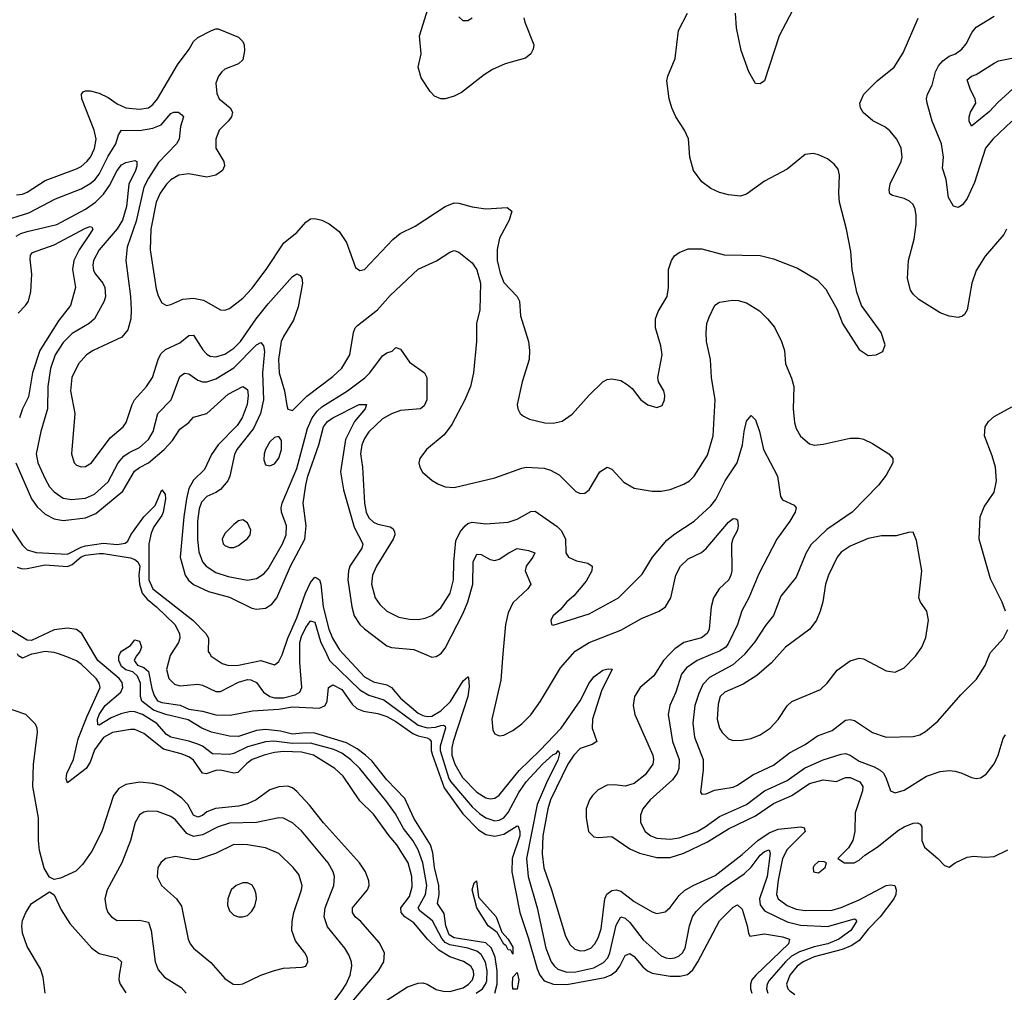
# Model space of a CAD drawing. Header units: inches. Extents: x 1173000 to 1307049, y 522583 to 678455.
# Tile 470 of 617: x 1221577 to 1225956, y 628494 to 632822. Entities that reach past the tile are written whole.
import ezdxf

# ---------------------------------------------------------------- set-up
doc = ezdxf.new("R2010")
doc.units = ezdxf.units.IN
doc.header["$MEASUREMENT"] = 0
doc.layers.add('B2622', color=7, linetype='Continuous')
doc.layers.add('B2623', color=7, linetype='Continuous')

msp = doc.modelspace()

# ---------------------------------------------------------------- linework, layer by layer
at = {"layer": 'B2622', "color": 5}
for points, elevation in [([(1221639.8, 630000), (1221630, 629998.1), (1221590, 629980.5), (1221571.7, 629991.7), (1221567.3, 630000)], 880), ([(1223150, 628421.1), (1223301.9, 628518.1), (1223350, 628534.3), (1223370, 628536), (1223390, 628530.4), (1223430, 628507.5), (1223459.8, 628499.8), (1223490, 628498.4), (1223550, 628514), (1223573.7, 628530), (1223590.3, 628550), (1223596.6, 628570), (1223595.4, 628590), (1223583.6, 628610), (1223551, 628631), (1223490, 628651.5), (1223441.2, 628681.2), (1223391.3, 628730), (1223330, 628803.4), (1223290, 628830), (1223273.8, 628850), (1223271.8, 628870), (1223310, 628920.8), (1223323.2, 628963.2), (1223320.6, 629010), (1223304.2, 629070), (1223254.3, 629150), (1223219.7, 629190), (1223150, 629287), (1223090, 629346), (1223016, 629456), (1222978.1, 629490), (1222884.3, 629550), (1222830, 629562.8), (1222750, 629565), (1222710, 629561.3), (1222663.8, 629550), (1222610.5, 629529.5), (1222587.2, 629512.8), (1222547.1, 629472.9), (1222530, 629468.6), (1222470, 629482.3), (1222450, 629480.7), (1222406.8, 629466.8), (1222389.9, 629470), (1222350, 629526.9), (1222330, 629541.3), (1222295.5, 629555.5), (1222216.2, 629576.2), (1222130, 629646.5), (1222090, 629664.3), (1222070, 629664.3), (1221990, 629649.5), (1221950, 629627.5), (1221910, 629572.4), (1221890, 629517.9), (1221873.2, 629490), (1221790, 629425.8), (1221783.8, 629443.8), (1221787.2, 629467.2), (1221816.4, 629530), (1221837.5, 629622.5), (1221876.6, 629723.4), (1221935.2, 629850), (1221931.2, 629870), (1221917.7, 629890), (1221850, 629953.9), (1221830, 629968.5), (1221787, 629987), (1221749.3, 630000)], 880), ([(1223607, 628490), (1223634.9, 628510), (1223649, 628530), (1223654, 628546), (1223656.8, 628590), (1223648.6, 628628.6), (1223630, 628662.3), (1223610, 628676.8), (1223570.8, 628690), (1223490, 628705.7), (1223470, 628716.1), (1223453.8, 628733.8), (1223413, 628813), (1223357.2, 628857.2), (1223349.5, 628870), (1223382.5, 628930), (1223387.6, 628970), (1223369.7, 629069.7), (1223348.9, 629128.9), (1223325.2, 629170), (1223283.4, 629223.4), (1223248.5, 629288.5), (1223210, 629341.1), (1223089.4, 629490), (1223050, 629528.1), (1223010, 629558.1), (1222974.3, 629574.3), (1222870, 629603.4), (1222790, 629601.2), (1222707.9, 629612.1), (1222670, 629608.3), (1222590, 629586.5), (1222530, 629556.9), (1222510, 629552.2), (1222434.6, 629554.6), (1222390, 629589.1), (1222370, 629598.5), (1222330, 629612.3), (1222249, 629629), (1222230, 629641.9), (1222187.5, 629690), (1222123.9, 629730), (1222090, 629742.9), (1222070, 629743.5), (1222027, 629733), (1221984.5, 629715.5), (1221930, 629683.4), (1221924.8, 629684.8), (1221923.8, 629710), (1221931.1, 629730), (1221957.9, 629770), (1222027.5, 629830), (1222036.5, 629850), (1222033.3, 629873.3), (1222019, 629890), (1221924.3, 629970), (1221906.5, 630000)], 860), ([(1223690.8, 628490), (1223700.9, 628530), (1223700.2, 628590), (1223691.4, 628650), (1223675.1, 628690), (1223650, 628713.9), (1223510, 628736.8), (1223486.4, 628750), (1223471.6, 628790), (1223464.7, 628844.7), (1223434.7, 628890), (1223442.8, 628930), (1223440.7, 628970), (1223422.4, 629050), (1223414.6, 629114.6), (1223404.3, 629150), (1223329.5, 629269.5), (1223290, 629356.5), (1223210, 629440.2), (1223143.6, 629523.6), (1223115.7, 629550), (1223078.2, 629578.2), (1223030, 629604.7), (1222890, 629646.7), (1222850, 629649.2), (1222790, 629642.6), (1222736.7, 629656.7), (1222670, 629664), (1222630, 629659), (1222550, 629632.4), (1222510, 629633.6), (1222430, 629651), (1222387.6, 629670), (1222326.4, 629706.4), (1222227.1, 629730), (1222172.8, 629750), (1222120.8, 629790), (1222113.8, 629810), (1222114.8, 629870), (1222101.3, 629901.3), (1222080.7, 629920.7), (1222050, 629928.8), (1222030, 629944.1), (1222018.7, 629970), (1222017.6, 629990), (1222023, 630000)], 840), ([(1222103.5, 630000), (1222095.3, 629990), (1222086.5, 629970), (1222100.5, 629950), (1222130, 629939.7), (1222150, 629921.1), (1222165.3, 629845.3), (1222175.5, 629815.5), (1222190, 629791.5), (1222210, 629784), (1222291.5, 629771.5), (1222330, 629754.3), (1222390, 629745.5), (1222450, 629728.9), (1222512.8, 629727.2), (1222612.7, 629747.3), (1222730, 629754.4), (1222790, 629763.7), (1222910, 629757.9), (1222936.2, 629770), (1222944.7, 629790), (1222949.9, 629850.1), (1222970, 629862.8), (1223010, 629841.7), (1223056.4, 629776.4), (1223076.7, 629756.7), (1223105.5, 629745.5), (1223170, 629735.1), (1223210, 629722.1), (1223250, 629699.9), (1223325.9, 629645.9), (1223350, 629635.1), (1223390, 629626.6), (1223399.9, 629619.9), (1223407.2, 629610), (1223407, 629570), (1223412.6, 629550), (1223464.7, 629404.7), (1223548.6, 629288.6), (1223617.2, 629217.2), (1223650, 629196.7), (1223690, 629188.3), (1223730, 629198), (1223790, 629235.5), (1223793.7, 629233.7), (1223801.3, 629210), (1223800.9, 629190), (1223766.7, 629090), (1223766, 629030), (1223800.9, 628850), (1223838.5, 628738.5), (1223878, 628598), (1223890.1, 628570.1), (1223910, 628545.3), (1223950.9, 628530.9), (1224010, 628528.5), (1224179.2, 628560.8), (1224207.8, 628572.2), (1224230.5, 628589.5), (1224246, 628610), (1224270, 628658.2), (1224290, 628666.8), (1224310, 628653), (1224347.9, 628607.9), (1224369.8, 628589.8), (1224390, 628580.1), (1224470, 628565.4), (1224514.3, 628565.7), (1224546.7, 628573.3), (1224570, 628593.6), (1224593.6, 628630), (1224690, 628812.9), (1224750, 628873), (1224770, 628883.6), (1224790, 628863.8), (1224812.7, 628790), (1224817.7, 628757.7), (1224824.8, 628744.8), (1224890, 628755), (1224970, 628740.5), (1225000.7, 628730), (1224996.6, 628710), (1224850.5, 628570), (1224833.8, 628550), (1224827, 628530), (1224827, 628510), (1224833.5, 628490)], 840), ([(1222251.6, 630000), (1222247.1, 629992.9), (1222230.1, 629930), (1222239.9, 629890), (1222265.3, 629865.3), (1222290, 629858.5), (1222370, 629865.2), (1222390, 629861.3), (1222450, 629832.5), (1222470, 629833.2), (1222550, 629873.8), (1222590, 629885.8), (1222605.2, 629885.2), (1222630, 629872.5), (1222661.1, 629830), (1222690, 629809.8), (1222710, 629804.6), (1222750, 629804.6), (1222802.4, 629817.6), (1222822.3, 629830), (1222831.6, 629850), (1222822.3, 629962.3), (1222822.5, 630000)], 860), ([(1222422.5, 630000), (1222428.9, 629990), (1222477.4, 629957.4), (1222507.6, 629947.6), (1222550.1, 629950.1), (1222650, 629971.1), (1222710, 629951.4), (1222721.5, 629958.5), (1222730, 629965.7), (1222744.9, 629995.1), (1222746.5, 630000)], 880), ([(1222940.9, 630000), (1222955.1, 629970), (1223090, 629839.5), (1223130, 629815.8), (1223196.3, 629796.3), (1223350, 629682.4), (1223390, 629670.9), (1223426.4, 629673.6), (1223450, 629682.1), (1223462.6, 629682.6), (1223470, 629678), (1223471.1, 629670), (1223447.4, 629590), (1223447, 629570), (1223486, 629446), (1223494.6, 629430), (1223590, 629319.9), (1223621.3, 629290), (1223650, 629270.1), (1223690, 629257.2), (1223710, 629259.5), (1223730, 629270.1), (1223750, 629295), (1223796.8, 629383.2), (1223829.2, 629430), (1223902.1, 629510), (1223950, 629552.5), (1223962.8, 629557.2), (1223971.3, 629570), (1223977.4, 629557.4), (1223970, 629526.5), (1223923.7, 629436.3), (1223878.7, 629330), (1223831, 629090), (1223837.7, 629010), (1223877.8, 628870), (1223917, 628690), (1223940.8, 628630), (1223954.8, 628610), (1223970, 628597.7), (1224010, 628584.1), (1224050, 628585.1), (1224130, 628603.4), (1224173.3, 628626.7), (1224192, 628648), (1224202, 628670), (1224230, 628792.4), (1224250, 628830.2), (1224270, 628823.5), (1224290, 628804.4), (1224350, 628728.3), (1224430, 628657), (1224450, 628647.8), (1224470, 628645), (1224490, 628647.2), (1224510, 628656.6), (1224524.6, 628670), (1224535.9, 628690), (1224555.5, 628790), (1224569.3, 628830), (1224585.6, 628854.4), (1224621.7, 628890), (1224710, 628960.1), (1224799, 629021), (1224830, 629051.8), (1224870, 629104.5), (1224890, 629121.2), (1224910, 629128.4), (1224914, 629114), (1224901.9, 629010), (1224867.2, 628910), (1224870, 628883.2), (1224890, 628856.9), (1224990, 628808.3), (1225050, 628792.6), (1225170, 628786.4), (1225290, 628821.2), (1225297.2, 628817.2), (1225298.6, 628810), (1225272.7, 628770), (1225219.6, 628730), (1225170.3, 628710.3), (1225110, 628696.6), (1225045.6, 628674.4), (1225010, 628654.9), (1224982.6, 628630), (1224910, 628547.5), (1224901.4, 628530), (1224899, 628510), (1224904.7, 628490)], 860), ([(1223016, 630000), (1223110, 629898.2), (1223150, 629876.3), (1223210, 629862.5), (1223230, 629850.9), (1223270, 629803.2), (1223350, 629736.2), (1223370, 629725.4), (1223390, 629721.4), (1223410, 629723.5), (1223450, 629746.1), (1223492.4, 629787.6), (1223550, 629880.2), (1223570, 629897.2), (1223573.6, 629893.6), (1223575.4, 629855.4), (1223570.5, 629810), (1223504.3, 629610), (1223498.4, 629581.6), (1223499.3, 629550), (1223512.6, 629510), (1223546.8, 629450), (1223610, 629384.2), (1223650, 629359.1), (1223670, 629354.6), (1223690, 629358), (1223710, 629371.5), (1223798.4, 629481.6), (1223890.3, 629570), (1223984.6, 629670), (1224069, 629791), (1224110, 629869.5), (1224130, 629897.7), (1224170, 629927.7), (1224194.1, 629934.1), (1224212, 629932), (1224164.7, 629835.3), (1224124.6, 629710), (1224122.7, 629670), (1224143.2, 629610), (1224122.7, 629597.3), (1224070, 629578.6), (1224041.3, 629550), (1224015.1, 629510), (1223937.8, 629350), (1223925.6, 629310), (1223904.3, 629190), (1223900.3, 629110), (1223907.9, 629047.9), (1223942.6, 628950), (1224004, 628744), (1224024.8, 628704.8), (1224046.3, 628686.3), (1224070, 628679.4), (1224090, 628680.1), (1224116.5, 628690), (1224134.5, 628710), (1224150, 628736.5), (1224163.3, 628776.7), (1224178.9, 628910), (1224188.8, 628931.2), (1224210, 628947.3), (1224230, 628949.7), (1224250, 628944.2), (1224310, 628897.9), (1224390, 628852.4), (1224410, 628845.6), (1224447.4, 628852.6), (1224470, 628871.8), (1224510, 628924.6), (1224533.2, 628946.8), (1224571.7, 628970), (1224670, 629014.6), (1224790, 629107.9), (1224859.5, 629170), (1224910, 629203.4), (1224950, 629220.7), (1225050.5, 629230.5), (1225066.3, 629226.3), (1225069.5, 629210), (1224989.7, 629130.3), (1224969.2, 629090), (1224950, 628993), (1224943.1, 628930), (1224949.5, 628909.5), (1224990, 628880.9), (1225030, 628864.3), (1225070, 628857.7), (1225190, 628860.3), (1225230, 628871.3), (1225310, 628906.1), (1225430, 628969.3), (1225450, 628973.2), (1225469.5, 628969.5), (1225475.5, 628950), (1225473, 628930), (1225464, 628910), (1225403.4, 628830), (1225350, 628774.7), (1225310, 628724.7), (1225277.1, 628702.9), (1225235.3, 628684.7), (1225110, 628652.7), (1225060.8, 628630), (1225035, 628610), (1225002.4, 628570), (1224987.3, 628530), (1224993.5, 628510), (1225001.6, 628501.6), (1225024, 628484)], 880), ([(1223376.2, 630000), (1223410, 629986), (1223430, 629988.1), (1223448.8, 630000)], 920), ([(1223726.3, 630000), (1223716.6, 629883.4), (1223677, 629710), (1223681.1, 629661.1), (1223690, 629644.6), (1223710, 629634.7), (1223730, 629638.4), (1223770, 629659.8), (1223810, 629689.5), (1223850, 629728.7), (1223893.2, 629790), (1223982.7, 629937.3), (1224037.2, 630000)], 920), ([(1224468.8, 630000), (1224439.9, 629970), (1224397.1, 629902.9), (1224337, 629850), (1224312, 629810), (1224305.8, 629770), (1224313, 629730), (1224392.2, 629550), (1224396.4, 629530), (1224392.3, 629510), (1224358, 629462), (1224310, 629423), (1224270, 629411.1), (1224222, 629418), (1224190, 629415.9), (1224150, 629395.3), (1224124.7, 629370), (1224111.3, 629350), (1224096.9, 629310), (1224095.8, 629270), (1224106.7, 629210), (1224130, 629186.3), (1224150, 629182.7), (1224210, 629188), (1224290, 629132.6), (1224333.2, 629113.2), (1224410, 629093.6), (1224470, 629094.4), (1224530, 629113), (1224636.5, 629163.5), (1224730, 629221.6), (1224850, 629278.9), (1224930, 629334.3), (1225010.5, 629370), (1225090, 629422.9), (1225150, 629439.1), (1225210, 629431.6), (1225250, 629449.5), (1225270, 629450.6), (1225313.1, 629430), (1225326.6, 629410), (1225325.5, 629390), (1225292.6, 629292.6), (1225290.8, 629209.2), (1225282.9, 629170), (1225263.5, 629136.5), (1225214.8, 629090), (1225244.7, 629070), (1225288.7, 629070), (1225310, 629081.5), (1225335.2, 629104.8), (1225390, 629140.2), (1225484.9, 629215.1), (1225510, 629230.8), (1225550, 629247), (1225570, 629249), (1225582, 629242), (1225589, 629230), (1225588.7, 629170), (1225600.7, 629140.7), (1225660.3, 629090), (1225690, 629058), (1225710, 629050.5), (1225737, 629070), (1225790, 629095.5), (1225820.6, 629099.4), (1225870, 629095.8), (1225910, 629099.1), (1225971.3, 629128.7)], 920), ([(1224659.9, 630000), (1224589.3, 629970.7), (1224542.7, 629937.3), (1224519.8, 629910), (1224494.5, 629830), (1224467.9, 629770), (1224461.2, 629730), (1224480.1, 629610), (1224510.5, 629530), (1224508.5, 629490), (1224501, 629470), (1224480, 629440), (1224380.9, 629350), (1224347.8, 629310), (1224337.7, 629282.3), (1224338.1, 629250), (1224359, 629210), (1224384.5, 629190), (1224410, 629179.6), (1224470, 629176.3), (1224510, 629181.6), (1224590, 629209.7), (1224626.1, 629230), (1224690, 629276.2), (1224809.9, 629330), (1224888.8, 629391.2), (1224990, 629436), (1225068, 629492), (1225150, 629528.8), (1225230, 629554.4), (1225250, 629556.3), (1225270, 629550.1), (1225310, 629522.8), (1225377.6, 629497.6), (1225403.3, 629483.3), (1225418, 629470), (1225429.3, 629450), (1225450, 629390.5), (1225470, 629382), (1225510, 629394), (1225610, 629455.6), (1225670, 629477.2), (1225710, 629480.8), (1225737.8, 629477.8), (1225766.8, 629470), (1225810, 629450.4), (1225830, 629445.5), (1225850, 629448), (1225875.5, 629464.5), (1225910, 629510.5), (1225928.5, 629550), (1225950, 629624), (1225960.7, 629639.3)], 940), ([(1224802.4, 630000), (1224801.3, 629998.7), (1224748.9, 629951.1), (1224645.1, 629894.9), (1224615.9, 629864.1), (1224597, 629823), (1224580.1, 629770), (1224571.2, 629691.2), (1224578.4, 629630), (1224617.2, 629530), (1224616.5, 629483.5), (1224604.4, 629384.4), (1224610, 629376), (1224630, 629377.1), (1224667, 629393), (1224750, 629406.6), (1224770, 629415.9), (1224837.4, 629462.6), (1224930, 629504.7), (1225000.5, 629559.5), (1225070, 629597.1), (1225124.6, 629635.4), (1225190, 629658.4), (1225250, 629705.5), (1225270, 629708), (1225290, 629703.5), (1225370, 629650.2), (1225430, 629629.3), (1225550, 629632.7), (1225579.7, 629640.3), (1225604.9, 629655.1), (1225660, 629700), (1225762.5, 629817.5), (1225832.6, 629887.4), (1225870, 629947.7), (1225892, 630000)], 960), ([(1224956.1, 630000), (1224920.3, 629959.7), (1224855.9, 629904.1), (1224794.1, 629865.9), (1224712.9, 629830), (1224692.2, 629810), (1224683.4, 629776.6), (1224679.5, 629710), (1224688.7, 629670), (1224700.7, 629650), (1224730, 629622), (1224750, 629614.3), (1224790, 629616), (1224830, 629624), (1224870, 629640.2), (1224914.3, 629670), (1224950, 629708.7), (1224990.6, 629769.4), (1225011.5, 629788.5), (1225137.8, 629842.2), (1225168, 629870), (1225212.7, 629927.3), (1225270, 629968.9), (1225310, 629981.5), (1225330, 629977.7), (1225430, 629924.4), (1225470, 629919.3), (1225510, 629938.4), (1225560.7, 629990), (1225567.9, 630000)], 980), ([(1223037.1, 628430), (1223172.5, 628590), (1223197.3, 628630), (1223199.1, 628670), (1223175.6, 628715.6), (1223094, 628810), (1223069.8, 628830), (1223057.5, 628850), (1223057.9, 628870), (1223123.7, 628950), (1223131.2, 628970), (1223130.5, 628990), (1223115, 629030), (1223089.1, 629070), (1222927.9, 629247.9), (1222866.2, 629326.2), (1222810, 629388.1), (1222790, 629403.7), (1222770, 629411.3), (1222730, 629409.1), (1222690, 629394.5), (1222629.5, 629350.5), (1222590, 629332.6), (1222550, 629323), (1222447.8, 629312.2), (1222410, 629297.9), (1222390, 629280.6), (1222370, 629274.1), (1222350, 629282.3), (1222324.4, 629330), (1222298.5, 629358.5), (1222252.9, 629390), (1222210, 629412.7), (1222170, 629423.7), (1222111.3, 629428.7), (1222050, 629419.1), (1222018.2, 629401.8), (1221994, 629370), (1221942.2, 629210), (1221898.4, 629121.6), (1221857, 629063), (1221826.3, 629033.7), (1221758.2, 629001.8), (1221730, 628996.9), (1221710, 629007), (1221686.5, 629046.5), (1221665.4, 629125.4), (1221660.5, 629170), (1221660.5, 629270), (1221635.4, 629410), (1221638.5, 629510), (1221656.8, 629650), (1221654.8, 629670), (1221646.9, 629686.9), (1221605.1, 629730), (1221510, 629763.2)], 920), ([(1222950, 628420.5), (1223010, 628500.6), (1223029.3, 628530), (1223046.9, 628570), (1223054.4, 628610), (1223052.1, 628630), (1223040.9, 628660.9), (1223023.7, 628690), (1222946.3, 628786.3), (1222931.6, 628830), (1222935.8, 628870), (1222974.9, 628970), (1222977.4, 629010), (1222971.9, 629030), (1222948.3, 629070), (1222830, 629212.8), (1222790, 629248.3), (1222750, 629268.4), (1222730, 629271.3), (1222629.6, 629250.4), (1222510, 629246.7), (1222459.7, 629230), (1222390, 629194.5), (1222350, 629187.7), (1222321.2, 629201.2), (1222270, 629262.4), (1222250, 629277), (1222190, 629298), (1222150, 629300.6), (1222130, 629295.7), (1222110, 629283.5), (1222090.2, 629250), (1222070.1, 629170), (1222030.9, 629070), (1221966.3, 628950), (1221956.5, 628910), (1221961.2, 628870), (1221969.2, 628850), (1221984.9, 628830), (1222010, 628814), (1222110, 628815.6), (1222150, 628805.7), (1222162.3, 628770), (1222179.3, 628630), (1222193.6, 628593.6), (1222221.5, 628561.5), (1222295.7, 628515.7), (1222316.9, 628490)], 940), ([(1221691, 628490), (1221682.3, 628562.3), (1221670, 628598), (1221610, 628697.6), (1221590, 628757.2), (1221587.2, 628790), (1221590, 628814), (1221604.8, 628850), (1221629.7, 628890), (1221710, 628940.7), (1221730, 628927.3), (1221761.4, 628861.4), (1221800.8, 628800.8), (1221897.6, 628690), (1221930, 628666.3), (1222010, 628648.4), (1222029.3, 628630), (1222019.1, 628570), (1222018.5, 628550), (1222024.5, 628530), (1222050, 628492.7)], 920)]:
    msp.add_lwpolyline(points, dxfattribs=dict(at, elevation=elevation))
for points, elevation in [([(1222530, 629151.9), (1222447.9, 629112.1), (1222370, 629085.8), (1222350, 629083.5), (1222270, 629098.8), (1222227.7, 629090), (1222206.2, 629073.8), (1222191.8, 629050), (1222188.2, 629008.2), (1222207.2, 628970), (1222274.6, 628910), (1222297, 628877), (1222327.1, 628730), (1222335.6, 628710), (1222350.3, 628690), (1222427.6, 628627.6), (1222490, 628555.8), (1222527.3, 628530), (1222550, 628528.9), (1222570, 628532.7), (1222649.9, 628570.1), (1222710, 628592), (1222750, 628601.3), (1222833.4, 628606.6), (1222850, 628611.3), (1222858, 628630), (1222855.6, 628650), (1222845.6, 628670), (1222804, 628724), (1222787.5, 628770), (1222788.5, 628810), (1222796.7, 628850), (1222830.6, 628950), (1222833.2, 628970), (1222818, 629018), (1222792.7, 629050), (1222730, 629112.5), (1222670, 629136.5), (1222590, 629150.5)], 960), ([(1225130, 629076.1), (1225110, 629058.9), (1225105.9, 629050), (1225107.5, 629030), (1225130, 629026), (1225158.7, 629050), (1225165.2, 629070), (1225155.4, 629075.4)], 920), ([(1222570, 628981.7), (1222539.3, 628970), (1222518, 628950), (1222502.7, 628910), (1222501.8, 628881.8), (1222510, 628856.3), (1222530, 628837.6), (1222550, 628830.3), (1222570, 628830.3), (1222590, 628836.4), (1222610, 628855.5), (1222622.2, 628877.8), (1222629.7, 628910), (1222628.3, 628930), (1222623.5, 628950), (1222611.6, 628971.6), (1222590, 628981.1)], 980), ([(1223770, 628664), (1223761.2, 628681.2), (1223750, 628683.5), (1223741, 628701), (1223730, 628708), (1223700.1, 628760.1), (1223660.5, 628790), (1223609.8, 628869.8), (1223589.7, 628949.7), (1223599, 628981), (1223609, 628991), (1223618, 628918), (1223696.4, 628830), (1223722, 628762), (1223750, 628730.2), (1223770, 628695.5)], 820), ([(1223770, 628508.7), (1223768.1, 628530), (1223770, 628561), (1223790, 628582), (1223796.5, 628550), (1223790, 628509)], 820)]:
    msp.add_lwpolyline(points, close=True, dxfattribs=dict(at, elevation=elevation))
at = {"layer": 'B2623', "color": 5}
for points, elevation in [([(1223819.6, 632830), (1223823.6, 632810), (1223863.6, 632710), (1223861.3, 632690), (1223850, 632669.8), (1223826, 632650), (1223735.5, 632624.5), (1223679.9, 632600.1), (1223643.4, 632576.6), (1223542.5, 632497.5), (1223510, 632481.1), (1223470, 632468.9), (1223450, 632468.9), (1223421.7, 632481.7), (1223402.1, 632502.1), (1223363.1, 632563.1), (1223349.8, 632610), (1223362.7, 632670), (1223355, 632750), (1223417.9, 632950)], 980), ([(1225028.9, 632891.1), (1224955.2, 632750), (1224890, 632549.6), (1224870, 632535.8), (1224850, 632538), (1224819.1, 632590), (1224785.1, 632685.1), (1224765.6, 632785.6), (1224759.9, 632850)], 960), ([(1221563, 632043), (1221590, 632045.7), (1221610, 632054.1), (1221690, 632106.6), (1221830, 632158.4), (1221850.9, 632169.1), (1221875.9, 632190), (1221891.8, 632210), (1221910, 632248), (1221917, 632290), (1221908.8, 632330), (1221854.2, 632470), (1221851.5, 632490), (1221859.7, 632500.3), (1221870, 632505.7), (1221890, 632505.2), (1221930, 632495.4), (1221970, 632475), (1222010, 632446.9), (1222050, 632430.1), (1222110, 632423), (1222150, 632429), (1222170, 632444.3), (1222190.4, 632470), (1222279.2, 632620.8), (1222330.6, 632690), (1222350, 632724.6), (1222370, 632742.8), (1222430, 632773.4), (1222450, 632781.3), (1222460.4, 632780.4), (1222550, 632743.7), (1222570, 632724), (1222575.6, 632710), (1222577.4, 632682.6), (1222570, 632643.7), (1222550, 632625.1), (1222490, 632600.8), (1222476.5, 632590), (1222461.1, 632570), (1222450, 632539), (1222453.4, 632493.4), (1222464, 632470), (1222513.7, 632430), (1222524, 632410), (1222519.1, 632390), (1222504.7, 632370), (1222464.7, 632330), (1222449.2, 632290), (1222449.3, 632250), (1222484.4, 632190), (1222488.7, 632171.3), (1222479.5, 632150), (1222449.4, 632130.6), (1222410, 632121.4), (1222330, 632136.5), (1222284.9, 632130), (1222250, 632109), (1222230, 632089.8), (1222201.5, 632050), (1222184.1, 632010), (1222160.5, 631890), (1222157.8, 631797.8), (1222184.5, 631624.5), (1222193.2, 631593.2), (1222210, 631561.3), (1222230.3, 631550.3), (1222250, 631554), (1222302.2, 631577.8), (1222350, 631583.3), (1222394.4, 631574.4), (1222470, 631531.3), (1222490, 631528.8), (1222510, 631536.1), (1222570, 631582.3), (1222610, 631625.4), (1222672.9, 631710), (1222751.7, 631828.3), (1222810, 631874.2), (1222850, 631921.1), (1222870, 631935.2), (1222890, 631937.7), (1222920.7, 631930), (1222953.3, 631913.3), (1222998.6, 631878.6), (1223030.2, 631830.2), (1223070, 631718.8), (1223090, 631705.5), (1223110, 631710.7), (1223236.1, 631843.9), (1223269.1, 631870.9), (1223336.5, 631903.5), (1223470, 631990.3), (1223510, 632006.3), (1223530, 632005.2), (1223590, 631988.4), (1223650, 631980.2), (1223745.4, 631985.4), (1223765.3, 631970), (1223753.4, 631930), (1223710.5, 631849.5), (1223700.4, 631799.6), (1223700.8, 631750), (1223713.2, 631693.2), (1223730, 631651.7), (1223789.1, 631590), (1223800.2, 631570), (1223803.6, 631503.6), (1223840.2, 631390), (1223844.9, 631350), (1223842.2, 631310), (1223811.4, 631210), (1223788.8, 631110), (1223792.2, 631090), (1223803, 631070), (1223817.5, 631057.5), (1223844.5, 631044.5), (1223912.4, 631027.6), (1223950, 631026.5), (1223990, 631035.3), (1224033.5, 631066.5), (1224109, 631151), (1224170, 631210.4), (1224190, 631221.3), (1224210, 631223.7), (1224250, 631216.4), (1224279.2, 631199.2), (1224300.3, 631180.3), (1224339.1, 631130), (1224370, 631108), (1224410, 631096.3), (1224434.9, 631105.1), (1224445.1, 631130), (1224446, 631150), (1224441.3, 631170), (1224417.7, 631210), (1224414.5, 631230), (1224434.5, 631330), (1224428.4, 631370), (1224404.7, 631450), (1224404.7, 631490), (1224416.2, 631523.8), (1224456.9, 631590), (1224463, 631630), (1224462.6, 631710), (1224475.1, 631750), (1224488.7, 631771.3), (1224510, 631786.4), (1224550, 631802.4), (1224610, 631802), (1224710, 631774.9), (1224870, 631773.1), (1224930, 631757), (1225036.5, 631716.5), (1225124.1, 631664.1), (1225162, 631622), (1225211.8, 631531.8), (1225236.3, 631470), (1225310, 631354.8), (1225350, 631327.7), (1225386, 631330), (1225415.1, 631344.9), (1225425.6, 631374.4), (1225407.6, 631430), (1225320.7, 631550), (1225299.5, 631610), (1225279.5, 631710), (1225273.3, 631790), (1225254.7, 631890), (1225222.7, 632010), (1225219.8, 632050), (1225223.5, 632130), (1225216.4, 632156.4), (1225198.9, 632178.9), (1225170, 632202.4), (1225130, 632220.5), (1225105.8, 632225.8), (1225070, 632221.6), (1224990, 632156.9), (1224890, 632103), (1224810, 632045.1), (1224783.4, 632036.6), (1224730, 632042.4), (1224690, 632053.3), (1224650.9, 632070.9), (1224610, 632099.6), (1224574.3, 632150), (1224556.9, 632210), (1224550.8, 632290.8), (1224534, 632330), (1224495.1, 632390), (1224477.3, 632430), (1224465.1, 632470), (1224454.8, 632550), (1224459.1, 632570), (1224491.8, 632648.2), (1224506.4, 632773.6), (1224546.6, 632850)], 980), ([(1223590, 632828.2), (1223570, 632816.9), (1223550, 632816.3), (1223530, 632834.7)], 960), ([(1225990, 632370.7), (1225905, 632290), (1225871.9, 632250), (1225822.9, 632097.1), (1225790, 632026.3), (1225770, 631997.6), (1225757.3, 631990), (1225750, 631986), (1225730, 631991.8), (1225707.7, 632030), (1225697.6, 632110), (1225681.4, 632161.4), (1225685.5, 632210), (1225676.8, 632270), (1225635, 632370), (1225613.3, 632450), (1225609.8, 632470), (1225613.5, 632490), (1225634.8, 632530), (1225650.4, 632590), (1225663.8, 632616.2), (1225681.9, 632638.1), (1225710, 632659.5), (1225738.4, 632670), (1225767.3, 632690), (1225786.2, 632713.8), (1225813.4, 632766.6), (1225830, 632788), (1225910, 632837.1)], 940), ([(1225964.9, 631890), (1225953.9, 631866.1), (1225871.3, 631770), (1225830, 631705.1), (1225811.1, 631650), (1225790.4, 631530), (1225778.8, 631510), (1225770, 631502.7), (1225750, 631497), (1225710, 631502.4), (1225670, 631517.4), (1225576.2, 631576.2), (1225550, 631600.5), (1225538.2, 631618.2), (1225526, 631670), (1225529.8, 631750), (1225554.4, 631845.6), (1225563.7, 631910), (1225564.1, 631950), (1225558.9, 631978.9), (1225550, 631998.7), (1225534.3, 632014.3), (1225510, 632026.6), (1225458.9, 632038.9), (1225447.4, 632047.4), (1225443.2, 632063.2), (1225448.6, 632091.4), (1225497.3, 632190), (1225501.7, 632210), (1225496.4, 632250), (1225477.4, 632290), (1225447.1, 632327.1), (1225424.4, 632344.4), (1225371.8, 632371.8), (1225328.7, 632408.7), (1225315.6, 632430), (1225313, 632450), (1225331.2, 632490), (1225390, 632550.3), (1225466.6, 632610), (1225505.4, 632674.6), (1225572.3, 632827.7)], 960), ([(1226010, 632528.2), (1225926.5, 632453.5), (1225890, 632413.7), (1225810, 632348.2), (1225799.4, 632370), (1225799.9, 632390), (1225804.9, 632410), (1225828.9, 632450), (1225826.6, 632470), (1225805.3, 632510), (1225790, 632553.7), (1225809.6, 632570), (1225830, 632577.3), (1225910, 632628.6), (1225930, 632638), (1225990, 632650.1)], 920), ([(1221495.6, 631924.4), (1221617.5, 631962.5), (1221735.9, 632024.1), (1221850, 632069.1), (1221890, 632092.1), (1221910.7, 632109.3), (1221930, 632134), (1221970, 632214.8), (1222004.5, 632270), (1222016, 632310), (1222029.9, 632330.1), (1222110, 632329.1), (1222170, 632338.8), (1222206.2, 632353.8), (1222250, 632403.5), (1222263, 632410), (1222284, 632410), (1222299, 632399), (1222306, 632390), (1222293, 632347), (1222286.6, 632290), (1222274.2, 632270), (1222194.3, 632185.7), (1222150, 632117), (1222130, 632076.8), (1222094.7, 631925.3), (1222054.7, 631810), (1222049.5, 631750), (1222069.5, 631590), (1222072.8, 631530), (1222071.4, 631490), (1222058.6, 631441.4), (1222031.3, 631408.7), (1221904.6, 631350), (1221874.4, 631330), (1221839.4, 631290), (1221809.5, 631230), (1221803.5, 631170), (1221822.5, 631070), (1221808, 630890), (1221819.5, 630850), (1221830, 630839.5), (1221850, 630831.7), (1221870, 630833.8), (1221896.4, 630850), (1221979.5, 630960.5), (1222037.8, 631010), (1222050.7, 631030), (1222077.4, 631110), (1222088.3, 631130), (1222141.1, 631190), (1222168.2, 631230), (1222193.3, 631310), (1222205.5, 631334.5), (1222225.7, 631354.3), (1222290, 631384.3), (1222330, 631417.2), (1222350, 631418.5), (1222392.4, 631352.4), (1222410, 631333.2), (1222424.9, 631324.9), (1222450, 631321.5), (1222490, 631334.2), (1222530, 631360.9), (1222559.3, 631390), (1222629.3, 631490.7), (1222682.2, 631557.8), (1222790, 631678.6), (1222810, 631690.3), (1222824, 631684), (1222832.2, 631672.2), (1222835.1, 631650), (1222815.6, 631544.4), (1222795.3, 631484.7), (1222750, 631412.5), (1222740.5, 631390), (1222728.1, 631310), (1222731.6, 631250), (1222754.6, 631170), (1222764.6, 631104.6), (1222770, 631088.2), (1222790, 631082.3), (1222853.6, 631146.4), (1222970, 631233.6), (1223010, 631271.1), (1223044.9, 631330), (1223062.2, 631430), (1223069.8, 631450), (1223079.7, 631460.3), (1223168.9, 631530), (1223225.1, 631594.9), (1223349, 631711), (1223431.1, 631748.9), (1223490, 631786.7), (1223510, 631794.4), (1223530, 631788), (1223590, 631739.6), (1223610, 631708.7), (1223625.9, 631650), (1223623, 631530), (1223609.4, 631470), (1223609.3, 631390), (1223594.9, 631250), (1223581.3, 631190), (1223557.2, 631130), (1223499.4, 631020.6), (1223464.7, 630975.3), (1223386, 630910), (1223356.4, 630870), (1223352.7, 630850), (1223357.1, 630830), (1223368.9, 630808.9), (1223411.3, 630771.3), (1223436.7, 630756.7), (1223470, 630743.1), (1223510, 630740.8), (1223690, 630783.2), (1223810, 630826.5), (1223830, 630830.2), (1223910, 630826.9), (1223937.7, 630817.7), (1223976.1, 630796.1), (1224050, 630723), (1224070, 630713), (1224090, 630715.5), (1224109.3, 630730), (1224157, 630810), (1224190, 630830.4), (1224210, 630821.6), (1224263.5, 630763.5), (1224310, 630738), (1224390, 630723.7), (1224430, 630724.2), (1224470, 630731.6), (1224530, 630754.7), (1224555.4, 630770), (1224576.8, 630790), (1224635.4, 630884.6), (1224661, 630970), (1224670.5, 631130.5), (1224654.4, 631230), (1224649.8, 631310), (1224631.6, 631390), (1224629.8, 631430), (1224632.9, 631470), (1224642.6, 631497.4), (1224669, 631551), (1224690, 631564.4), (1224746.4, 631573.6), (1224772.4, 631572.4), (1224810, 631562.2), (1224866.9, 631526.9), (1224902.7, 631490), (1224933.8, 631453.8), (1224964.9, 631390), (1224978.5, 631350), (1224982.6, 631290), (1225010, 631227.3), (1225020.2, 631190), (1225016.9, 631090), (1225022.6, 631030), (1225030, 631003), (1225050, 630968.7), (1225090, 630934.9), (1225110, 630929.1), (1225150, 630932.4), (1225270, 630959.5), (1225310, 630960.3), (1225330, 630954.9), (1225370, 630935.8), (1225442, 630890), (1225460.4, 630870), (1225459.5, 630850), (1225430, 630794.5), (1225397, 630750), (1225278.5, 630630), (1225166.5, 630553.5), (1225095.4, 630484.6), (1225073.9, 630446.1), (1225030, 630341.1), (1224962.5, 630257.5), (1224929.6, 630170.4), (1224894.2, 630125.8), (1224846.8, 630053.2), (1224802.4, 630000)], 960), ([(1221562.2, 631857.8), (1221581.8, 631870), (1221610, 631878.9), (1221743.1, 631910), (1221870, 631978.9), (1221914.2, 632010), (1221950, 632044.7), (1221976, 632084), (1222010.5, 632150), (1222030, 632176.1), (1222050, 632186.3), (1222090, 632195.2), (1222098.7, 632190), (1222098.9, 632170), (1222092.3, 632150), (1222062.7, 632090), (1222051.7, 631990), (1222034.8, 631930), (1222010, 631890.4), (1221930, 631797), (1221905.7, 631750), (1221902.5, 631730), (1221906.2, 631706.2), (1221914, 631690), (1221947, 631650), (1221956.2, 631630), (1221958.9, 631590), (1221953.4, 631570), (1221909.3, 631490), (1221886, 631470), (1221810, 631425.6), (1221770, 631384.7), (1221734.7, 631330), (1221714.7, 631270), (1221701.7, 631190), (1221700.9, 631090), (1221670.8, 630990), (1221650.2, 630890), (1221657.6, 630850), (1221690, 630778.9), (1221710, 630743.6), (1221730, 630720.7), (1221770, 630693.4), (1221807.4, 630687.4), (1221870, 630692.6), (1221910, 630711.3), (1221970, 630765.3), (1222015.6, 630850), (1222040.4, 630879.6), (1222063.9, 630896.1), (1222110, 630917.7), (1222150, 630953.7), (1222170.5, 630990), (1222191.4, 631070), (1222250.5, 631130), (1222290, 631233.8), (1222310, 631249.2), (1222330, 631246.4), (1222370, 631217.7), (1222390, 631210.1), (1222410, 631210.1), (1222450, 631223.6), (1222530, 631273.3), (1222630, 631375.7), (1222650, 631385.6), (1222661.9, 631370), (1222666, 631346), (1222657, 631250), (1222661.4, 631130), (1222648.8, 631070), (1222616.9, 631003.1), (1222543.1, 630910), (1222533.2, 630886.8), (1222511.8, 630790), (1222503.3, 630770), (1222470, 630731.2), (1222450, 630717.4), (1222410, 630699.9), (1222385.5, 630674.5), (1222374.8, 630645.2), (1222368.7, 630590), (1222368.6, 630508.6), (1222373.9, 630453.9), (1222389.5, 630410), (1222407.1, 630390), (1222450, 630362.1), (1222505, 630345), (1222590, 630327.9), (1222630, 630335.3), (1222663.2, 630356.8), (1222681.8, 630378.2), (1222746, 630490), (1222762.9, 630530), (1222763.4, 630570), (1222741.6, 630630), (1222739.9, 630650), (1222744.6, 630670), (1222810, 630825.2), (1222857, 631003), (1222878.4, 631050), (1222900.2, 631079.8), (1222921.2, 631098.8), (1223035.4, 631170), (1223112, 631228), (1223133.7, 631250), (1223190, 631325.8), (1223210, 631339.4), (1223233.1, 631346.9), (1223250, 631363.2), (1223270, 631355.8), (1223310, 631297.7), (1223377.7, 631250), (1223387.2, 631230), (1223388.5, 631130), (1223376.6, 631103.4), (1223359.3, 631090), (1223270, 631082.1), (1223230, 631068.5), (1223190, 631046.3), (1223130, 630987.3), (1223110, 630957.8), (1223098.5, 630930), (1223092.5, 630890), (1223102.4, 630830), (1223110.6, 630670), (1223118.4, 630630), (1223130, 630605.4), (1223150, 630585.8), (1223170, 630576.4), (1223224.8, 630564.8), (1223237.3, 630557.3), (1223244.7, 630544.7), (1223245.4, 630530), (1223237.4, 630510), (1223163.6, 630390), (1223146.2, 630350), (1223142.3, 630310), (1223158.4, 630250), (1223179.4, 630219.4), (1223210, 630190.2), (1223263.3, 630163.3), (1223310, 630154.3), (1223350, 630153.1), (1223381, 630159), (1223410, 630171), (1223450, 630205.6), (1223491.6, 630270), (1223506.1, 630330), (1223507.4, 630407.4), (1223517.5, 630502.5), (1223536.4, 630543.6), (1223558.9, 630570), (1223570, 630579.4), (1223590, 630586.6), (1223650, 630578), (1223750, 630586.4), (1223790, 630599), (1223850, 630633.7), (1223870, 630634.3), (1223967.3, 630567.3), (1223986.9, 630546.9), (1224003.9, 630510), (1224005.2, 630450), (1224017.1, 630430), (1224053.3, 630413.3), (1224103.9, 630403.9), (1224123, 630390), (1224121.1, 630370), (1224097, 630323), (1224041, 630259), (1224008.5, 630230), (1223982.9, 630197.1), (1223950, 630168.7), (1223938.8, 630150), (1223942, 630130), (1223950, 630127.3), (1224110, 630178.5), (1224239.7, 630250), (1224345.4, 630354.6), (1224392, 630430), (1224454.6, 630505.4), (1224490, 630534.4), (1224576, 630590), (1224650, 630659.3), (1224672.6, 630687.4), (1224713.8, 630770), (1224767.3, 630850), (1224791.8, 630930), (1224798.8, 630990), (1224810, 631036), (1224830, 631061), (1224850, 631041), (1224867.6, 630990), (1224885.2, 630910), (1224946.7, 630790), (1224959.9, 630699.9), (1224970, 630685.5), (1225021.1, 630661.1), (1225030.5, 630650), (1225025.7, 630630), (1225002, 630590), (1224943.7, 630510), (1224864.2, 630355.8), (1224820.2, 630250), (1224788.6, 630191.4), (1224768.8, 630130), (1224730, 630047.1), (1224717.5, 630030), (1224690, 630012.5), (1224659.9, 630000)], 940), ([(1221570, 631516.2), (1221603.8, 631550), (1221615.7, 631570), (1221627, 631613), (1221631.7, 631690), (1221624.2, 631755.8), (1221626, 631774), (1221633.8, 631786.2), (1221730, 631820.5), (1221870, 631894.4), (1221890, 631901.3), (1221898.2, 631898.2), (1221902, 631890), (1221891.4, 631870), (1221841.9, 631798.1), (1221818.6, 631750), (1221811.6, 631710), (1221825.6, 631630), (1221803.7, 631550), (1221750, 631481.3), (1221667.3, 631350), (1221633.7, 631250), (1221616.9, 631143.1), (1221589.6, 631090), (1221576.6, 631050)], 920), ([(1221560.5, 630850), (1221630.1, 630690), (1221654.4, 630654.4), (1221690, 630621.8), (1221730, 630600.4), (1221770, 630593.7), (1221870, 630605.5), (1221916.1, 630623.9), (1222035.5, 630724.5), (1222087.8, 630812.2), (1222110.2, 630829.8), (1222150, 630850.5), (1222219.9, 630910), (1222256.4, 630950), (1222290, 631000.2), (1222330, 631029.3), (1222350, 631053.2), (1222410, 631069.1), (1222504.2, 631155.8), (1222570.1, 631190.1), (1222590, 631176), (1222593.5, 631150), (1222588.2, 631110), (1222565.9, 631050), (1222543.9, 631016.1), (1222459.7, 630930), (1222430, 630887.2), (1222399.7, 630820.3), (1222350, 630773.2), (1222330, 630735.3), (1222318.5, 630690), (1222307.2, 630610), (1222291.3, 630430), (1222312.7, 630350), (1222327.3, 630327.3), (1222350, 630308.1), (1222416.9, 630276.9), (1222510, 630252.3), (1222610, 630204.1), (1222630, 630199.2), (1222670, 630202.8), (1222699, 630221), (1222720.9, 630250), (1222781.1, 630390), (1222844.9, 630510), (1222851.3, 630570), (1222837.7, 630670), (1222850.2, 630750), (1222858.9, 630790), (1222907, 630930), (1222928.5, 631010), (1222946.1, 631033.9), (1222970, 631050.9), (1223087.3, 631110), (1223119.3, 631110), (1223113.2, 631090), (1223065.7, 631034.3), (1223026.4, 630953.6), (1223003.6, 630810), (1223017.9, 630730), (1223064.4, 630564.4), (1223103.2, 630490), (1223098.5, 630470), (1223045, 630390), (1223038.8, 630370), (1223035.8, 630330), (1223054.3, 630210), (1223064.9, 630170), (1223090, 630131), (1223110, 630111.6), (1223210, 630035.7), (1223230, 630028.9), (1223330, 630019.1), (1223376.2, 630000)], 920), ([(1225961.3, 630190), (1225946.9, 630230), (1225894.2, 630334.2), (1225844.5, 630510), (1225848.3, 630610), (1225866.3, 630653.7), (1225910, 630719.1), (1225921.5, 630770), (1225916.4, 630830), (1225901.7, 630881.7), (1225867.3, 630970), (1225871.1, 631010), (1225885.5, 631034.5), (1225910, 631056.5), (1225990, 631099.5)], 960), ([(1221519.1, 630590), (1221590, 630483.7), (1221610, 630462.4), (1221650, 630450.4), (1221790, 630444.1), (1221850, 630475.1), (1221870, 630481), (1221950, 630493.2), (1222010, 630486.6), (1222046.9, 630493.1), (1222057.8, 630502.2), (1222072.1, 630530), (1222128.8, 630610), (1222179.3, 630660.7), (1222210, 630730.3), (1222223.6, 630710), (1222226.2, 630690), (1222215, 630630), (1222210, 630616), (1222174.1, 630565.9), (1222162.4, 630537.6), (1222152.2, 630490), (1222151.3, 630330), (1222170, 630289.7), (1222346.8, 630150), (1222404.6, 630090), (1222416.4, 630070), (1222416, 630010), (1222422.5, 630000)], 880), ([(1224037.2, 630000), (1224047.8, 630012.2), (1224110, 630050.6), (1224250, 630105), (1224342.1, 630157.9), (1224420.4, 630190), (1224449, 630210), (1224472.5, 630250), (1224495.5, 630350), (1224515.2, 630390), (1224550, 630423.5), (1224608.5, 630451.5), (1224630, 630468.5), (1224730, 630585.5), (1224750, 630602.3), (1224761.4, 630601.4), (1224770, 630596), (1224772.7, 630570), (1224769.1, 630550), (1224748.6, 630511.4), (1224742.9, 630490), (1224743.5, 630370), (1224739.6, 630350), (1224730.1, 630330), (1224687.8, 630290), (1224662.7, 630250), (1224652.5, 630210), (1224644, 630110), (1224634.6, 630090), (1224608.5, 630071.5), (1224530, 630051.2), (1224490, 630022), (1224468.8, 630000)], 920), ([(1225567.9, 630000), (1225589.6, 630030), (1225607.2, 630072.8), (1225618.9, 630150), (1225611.5, 630190), (1225583.6, 630230), (1225575.6, 630250), (1225589.7, 630370), (1225564.9, 630504.9), (1225550, 630541.2), (1225530, 630540.7), (1225475.1, 630524.9), (1225410, 630524.8), (1225350, 630513.3), (1225270, 630479.5), (1225230, 630452), (1225213.1, 630430), (1225174.2, 630350), (1225160.9, 630310), (1225148.5, 630231.5), (1225136.9, 630190), (1225120.2, 630150), (1225091.7, 630110), (1224982.7, 630030), (1224956.1, 630000)], 980), ([(1223448.8, 630000), (1223450, 630000.7), (1223470, 630026), (1223550, 630181.6), (1223570, 630231.2), (1223592.2, 630310), (1223593.9, 630410), (1223610, 630443.5), (1223630, 630442.6), (1223670, 630420.1), (1223690, 630415), (1223710, 630421), (1223752.8, 630450), (1223790, 630468.2), (1223840.2, 630460.2), (1223867.7, 630450), (1223859.6, 630430), (1223829.5, 630390.5), (1223824.8, 630370), (1223850.2, 630310), (1223836.9, 630290), (1223770, 630226.6), (1223750, 630183), (1223737.1, 630130), (1223726.3, 630000)], 920), ([(1221565.8, 630385.8), (1221590, 630379), (1221610, 630380.3), (1221690, 630396.2), (1221790, 630389.3), (1221810, 630398.1), (1221850, 630431.8), (1221870, 630439.2), (1221930, 630446.3), (1221950, 630447.1), (1222070, 630427.6), (1222090, 630420.5), (1222103.2, 630410), (1222111, 630390), (1222107.3, 630350), (1222110.3, 630310), (1222122.4, 630270), (1222144.1, 630244.1), (1222185.7, 630210), (1222267.3, 630130), (1222287.8, 630090), (1222290.1, 630070), (1222284.1, 630050), (1222251.6, 630000)], 860), ([(1222746.5, 630000), (1222769.6, 630070), (1222810, 630159.8), (1222848.5, 630270), (1222870, 630318), (1222890, 630341.4), (1222897.7, 630337.7), (1222910, 630330.1), (1222916.1, 630310), (1222926.6, 630210), (1222951.4, 630110), (1222967.8, 630070), (1222998.7, 630018.7), (1223016, 630000)], 880), ([(1222822.5, 630000), (1222822.7, 630050), (1222830, 630076.6), (1222850, 630117.6), (1222870, 630146.7), (1222890, 630141.8), (1222914.9, 630054.9), (1222940.9, 630000)], 860), ([(1221906.5, 630000), (1221853.1, 630090), (1221830, 630108.6), (1221790, 630113.9), (1221730, 630107.3), (1221630, 630059.6), (1221610, 630061.3), (1221531.1, 630110)], 860), ([(1225892, 630000), (1225894.3, 630005.7), (1225952.7, 630070), (1225971.3, 630108.7)], 960), ([(1222023, 630000), (1222030, 630012.7), (1222070, 630037.1), (1222090, 630062.8), (1222110, 630056.3), (1222118.9, 630030), (1222111.7, 630010), (1222103.5, 630000)], 840), ([(1221749.3, 630000), (1221730, 630006.6), (1221690, 630009.9), (1221639.8, 630000)], 880)]:
    msp.add_lwpolyline(points, dxfattribs=dict(at, elevation=elevation))
at = {"layer": 'B2623', "color": 5, "elevation": 960}
for points in [[(1222730, 630967.3), (1222710, 630962.6), (1222690, 630943), (1222670.3, 630910), (1222664.9, 630890), (1222663.4, 630863.4), (1222670, 630840.7), (1222690, 630837.1), (1222710, 630845.7), (1222730, 630870.6), (1222740.8, 630910), (1222742, 630950)], [(1222570, 630596.2), (1222550, 630592), (1222530, 630575.1), (1222490, 630535.1), (1222478.4, 630510), (1222482.4, 630490), (1222490, 630481.6), (1222510, 630472.7), (1222530, 630473), (1222550, 630482.4), (1222590, 630513.4), (1222601.6, 630530), (1222605.6, 630550), (1222590, 630583.7)]]:
    msp.add_lwpolyline(points, close=True, dxfattribs=at)

doc.saveas('drawing.dxf')
